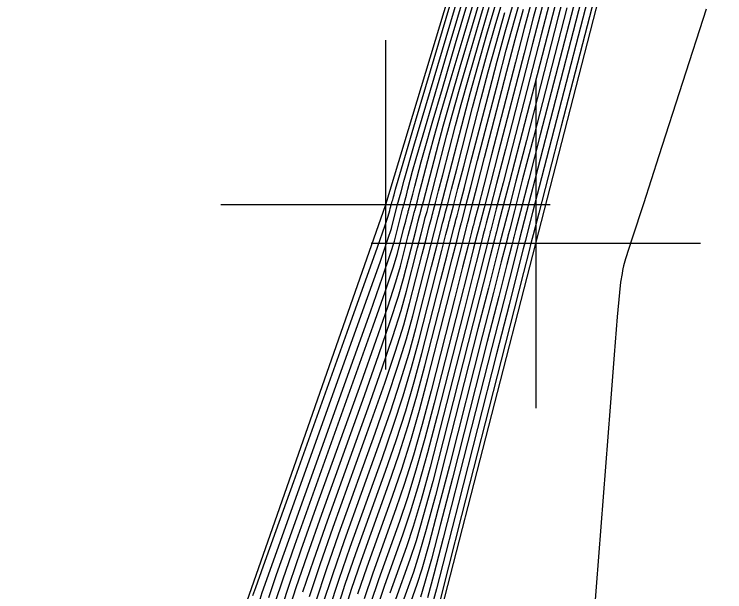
# Model space of a CAD drawing. Extents: x 1724534 to 1727318, y 657156 to 660047.
# Drawn here: x 1725515.77 to 1725524.41, y 659398.11 to 659405.12 of the extents above; entities that cross this region are included whole.
import ezdxf

# ---------------------------------------------------------------- set-up
doc = ezdxf.new("R2010")
doc.units = 0
for name, color, linetype in [('SURVEY - CONTOURS - Index with Text', 7, 'Continuous'), ('SURVEY - CONTOURS - Intermediate with optional Text', 7, 'Continuous'), ('SURVEY - DTM - Breaklines', 7, 'Continuous'), ('SURVEY - DTM - Breaklines - Points - Locators', 7, 'Continuous'), ('SURVEY - NON-TRANSPORTATION - Features', 7, 'Continuous'), ('SURVEY - NON-TRANSPORTATION - Features - Points - Locators', 7, 'Continuous')]:
    doc.layers.add(name, color=color, linetype=linetype)

msp = doc.modelspace()

# ---------------------------------------------------------------- linework, layer by layer
at = {"layer": 'SURVEY - CONTOURS - Index with Text'}
for points in [[(1725519.0257, 659397.9158), (1725519.123, 659398.211), (1725519.2631, 659398.6157), (1725519.4458, 659399.1299), (1725519.9899, 659400.6468), (1725520.1728, 659401.162), (1725520.3137, 659401.5699), (1725520.4124, 659401.8704), (1725520.4691, 659402.0636), (1725520.5639, 659402.4356), (1725520.595, 659402.5577), (1725520.6173, 659402.645), (1725520.6307, 659402.6976), (1725520.6352, 659402.7153), (1725520.6354, 659402.7164), (1725520.6359, 659402.7181), (1725520.6372, 659402.7225), (1725520.6393, 659402.7296), (1725520.6422, 659402.7393), (1725520.651, 659402.7689), (1725520.6584, 659402.796), (1725520.6739, 659402.8549), (1725520.6975, 659402.9458), (1725520.7293, 659403.0685), (1725520.8249, 659403.4384), (1725520.8778, 659403.6323), (1725520.9649, 659403.9366), (1725521.0862, 659404.3513), (1725521.2416, 659404.8765), (1725521.7015, 659406.4241)], [(1725522.908, 659405.6429), (1725522.4222, 659403.7633), (1725522.2627, 659403.1465), (1725522.1488, 659402.7058), (1725522.0804, 659402.4412), (1725522.0575, 659402.3527), (1725522.0572, 659402.3516), (1725522.057, 659402.351), (1725522.0568, 659402.35), (1725522.0564, 659402.3486), (1725522.0559, 659402.3468), (1725522.0546, 659402.3417), (1725522.0316, 659402.2515), (1725521.9636, 659401.9847), (1725521.8506, 659401.5413), (1725521.6926, 659400.9214), (1725521.2112, 659399.0329), (1725521.0525, 659398.411), (1725520.9373, 659397.9618)], [(1725522.5206, 659405.6048), (1725522.3872, 659405.0918), (1725521.9989, 659403.5896), (1725521.8714, 659403.0963), (1725521.7801, 659402.7431), (1725521.7249, 659402.5299), (1725521.7059, 659402.4568), (1725521.7034, 659402.4485), (1725521.7026, 659402.4456), (1725521.7019, 659402.4431), (1725521.7013, 659402.441), (1725521.7008, 659402.4392), (1725521.6998, 659402.4351), (1725521.6814, 659402.363), (1725521.627, 659402.1498), (1725521.5367, 659401.7954), (1725521.4104, 659401.3), (1725521.0257, 659399.7905), (1725520.8925, 659399.2758), (1725520.7814, 659398.8638), (1725520.6924, 659398.5544), (1725520.6256, 659398.3476), (1725520.477, 659397.9331)], [(1725519.5224, 659397.9461), (1725519.6454, 659398.3192), (1725519.7895, 659398.731), (1725520.2018, 659399.8804), (1725520.346, 659400.2928), (1725520.4696, 659400.6679), (1725520.5725, 659401.0055), (1725520.6546, 659401.3059), (1725520.8461, 659402.057), (1725520.9089, 659402.3036), (1725520.9539, 659402.4799), (1725520.9809, 659402.586), (1725520.9901, 659402.6219), (1725520.9906, 659402.624), (1725520.9911, 659402.6257), (1725520.9921, 659402.6293), (1725520.9938, 659402.6349), (1725520.996, 659402.6424), (1725521.0026, 659402.6649), (1725521.0139, 659402.7073), (1725521.0426, 659402.8176), (1725521.0888, 659402.996), (1725521.1525, 659403.2422), (1725521.3457, 659403.9895), (1725521.4254, 659404.2898), (1725521.5198, 659404.6301), (1725521.6288, 659405.0105), (1725521.7524, 659405.431)], [(1725522.0746, 659405.3237), (1725521.973, 659404.9473), (1725521.8664, 659404.5407), (1725521.5757, 659403.4159), (1725521.4801, 659403.0461), (1725521.4113, 659402.7804), (1725521.3694, 659402.6186), (1725521.3543, 659402.5608), (1725521.3497, 659402.5454), (1725521.3482, 659402.5403), (1725521.347, 659402.5362), (1725521.3462, 659402.5333), (1725521.3457, 659402.5316), (1725521.3449, 659402.5285), (1725521.3311, 659402.4745), (1725521.2905, 659402.3149), (1725521.2228, 659402.0495), (1725521.1282, 659401.6785), (1725520.8401, 659400.5482), (1725520.7325, 659400.1407), (1725520.6255, 659399.7658), (1725520.5192, 659399.4236), (1725520.4137, 659399.114), (1725520.1332, 659398.332), (1725520.0278, 659398.0227)]]:
    msp.add_lwpolyline(points, dxfattribs=at)
at = {"layer": 'SURVEY - CONTOURS - Intermediate with optional Text'}
for points in [[(1725515.9182, 659390.0122), (1725516.7806, 659392.3941), (1725517.0321, 659393.0985), (1725517.0699, 659393.2113), (1725517.0922, 659393.2994), (1725517.1293, 659393.411), (1725517.376, 659394.1053), (1725518.4311, 659397.0354), (1725518.5842, 659397.4651), (1725518.6805, 659397.7404), (1725518.7201, 659397.8615), (1725518.7498, 659397.9784), (1725518.7888, 659398.0982), (1725518.8834, 659398.37), (1725519.2395, 659399.3692), (1725520.0689, 659401.6836), (1725520.2202, 659402.1111), (1725520.3164, 659402.3893), (1725520.3577, 659402.5182), (1725520.43, 659402.7975), (1725520.4754, 659402.9643), (1725520.5124, 659403.1077), (1725520.632, 659403.5205), (1725521.7635, 659407.3341)], [(1725519.1047, 659397.855), (1725519.2029, 659398.1581), (1725519.3395, 659398.5564), (1725519.5145, 659399.0501), (1725520.0322, 659400.4936), (1725520.2075, 659400.9882), (1725520.3449, 659401.3895), (1725520.4444, 659401.6974), (1725520.5062, 659401.912), (1725520.6578, 659402.5069), (1725520.6846, 659402.612), (1725520.7007, 659402.6753), (1725520.707, 659402.6996), (1725520.7082, 659402.7039), (1725520.7102, 659402.7106), (1725520.713, 659402.7199), (1725520.7295, 659402.7782), (1725520.7476, 659402.8475), (1725520.7758, 659402.9558), (1725520.9291, 659403.5486), (1725520.9873, 659403.7638), (1725521.0759, 659404.0753), (1725521.1947, 659404.4832), (1725521.3437, 659404.9874), (1725521.9303, 659406.9637)], [(1725519.4426, 659397.9991), (1725519.5689, 659398.3785), (1725519.7207, 659398.8107), (1725520.1594, 659400.0337), (1725520.3114, 659400.4667), (1725520.4384, 659400.8483), (1725520.5404, 659401.1785), (1725520.6175, 659401.4574), (1725520.9252, 659402.6618), (1725521.0679, 659403.2075), (1725521.2415, 659403.8793), (1725521.3159, 659404.1583), (1725521.4088, 659404.4914), (1725521.5202, 659404.8787), (1725522.1513, 659407.01)], [(1725518.6761, 659398.0612), (1725518.7098, 659398.1591), (1725518.8035, 659398.423), (1725518.9572, 659398.8529), (1725519.1708, 659399.449), (1725519.8203, 659401.26), (1725520.189, 659402.2915), (1725520.2844, 659402.5623), (1725520.3206, 659402.6697), (1725520.3381, 659402.7384), (1725520.3439, 659402.761), (1725520.3505, 659402.7868), (1725520.3513, 659402.7901), (1725520.3513, 659402.7903), (1725520.3519, 659402.792), (1725520.3533, 659402.797), (1725520.3592, 659402.8169), (1725520.3697, 659402.8522), (1725520.374, 659402.8669), (1725520.3789, 659402.8848), (1725520.3845, 659402.9056), (1725520.3907, 659402.9296), (1725520.4083, 659402.9975), (1725520.4398, 659403.1063), (1725520.521, 659403.3818), (1725520.6521, 659403.824), (1725520.8329, 659404.4329), (1725521.5621, 659406.8866)], [(1725519.2828, 659398.1051), (1725519.416, 659398.4971), (1725519.5833, 659398.9703), (1725520.0746, 659400.3403), (1725520.2421, 659400.8143), (1725520.3761, 659401.2091), (1725520.4764, 659401.5245), (1725520.5433, 659401.7605), (1725520.6768, 659402.2842), (1725520.7206, 659402.4561), (1725520.7519, 659402.579), (1725520.7708, 659402.653), (1725520.7771, 659402.678), (1725520.7775, 659402.6794), (1725520.778, 659402.6811), (1725520.7792, 659402.6852), (1725520.7811, 659402.6917), (1725520.7837, 659402.7005), (1725520.7917, 659402.7273), (1725520.8006, 659402.7605), (1725520.8214, 659402.84), (1725520.854, 659402.9658), (1725520.8986, 659403.138), (1725521.0332, 659403.6588), (1725521.0969, 659403.8953), (1725521.1869, 659404.214), (1725521.3032, 659404.615), (1725521.4459, 659405.0983), (1725521.8615, 659406.4967)], [(1725518.8678, 659398.0374), (1725518.9633, 659398.317), (1725519.1101, 659398.7343), (1725520.1036, 659401.5097), (1725520.2513, 659401.9307), (1725520.3484, 659402.2163), (1725520.3948, 659402.3666), (1725520.4934, 659402.7533), (1725520.4939, 659402.755), (1725520.4953, 659402.7597), (1725520.4976, 659402.7674), (1725520.5007, 659402.7781), (1725520.5104, 659402.8105), (1725520.5162, 659402.8315), (1725520.5264, 659402.8698), (1725520.541, 659402.9257), (1725520.56, 659402.999), (1725520.6166, 659403.2179), (1725520.6588, 659403.3693), (1725520.743, 659403.6592), (1725520.8691, 659404.0877), (1725521.0372, 659404.6547), (1725521.5415, 659406.3514)], [(1725518.9467, 659397.9766), (1725519.0432, 659398.264), (1725519.1866, 659398.675), (1725520.1382, 659401.3359), (1725520.2825, 659401.7503), (1725520.3804, 659402.0434), (1725520.4319, 659402.2151), (1725520.5074, 659402.5113), (1725520.5322, 659402.6085), (1725520.5499, 659402.678), (1725520.5606, 659402.7199), (1725520.5642, 659402.734), (1725520.5644, 659402.7348), (1725520.5649, 659402.7366), (1725520.5663, 659402.7411), (1725520.5685, 659402.7485), (1725520.5715, 659402.7587), (1725520.5807, 659402.7897), (1725520.5873, 659402.8137), (1725520.6001, 659402.8624), (1725520.6193, 659402.9357), (1725520.6447, 659403.0338), (1725520.7207, 659403.3282), (1725520.7683, 659403.5008), (1725520.8539, 659403.7979), (1725520.9776, 659404.2195), (1725521.1394, 659404.7656), (1725521.6215, 659406.3878)], [(1725522.8491, 659405.9993), (1725522.1062, 659403.1264), (1725522.0013, 659402.7207), (1725521.9169, 659402.3943), (1725521.9157, 659402.3903), (1725521.9152, 659402.3888), (1725521.9148, 659402.3872), (1725521.9144, 659402.3855), (1725521.9139, 659402.3838), (1725521.9127, 659402.3791), (1725521.8915, 659402.2961), (1725521.829, 659402.0507), (1725521.7251, 659401.643), (1725521.5797, 659401.0728), (1725520.9885, 659398.7569), (1725520.8749, 659398.3226), (1725520.7964, 659398.0328)], [(1725522.1856, 659405.4624), (1725522.0825, 659405.0788), (1725521.9706, 659404.6509), (1725521.6604, 659403.4506), (1725521.5584, 659403.0562), (1725521.4851, 659402.7729), (1725521.4405, 659402.6008), (1725521.4246, 659402.54), (1725521.4205, 659402.5261), (1725521.4191, 659402.5213), (1725521.418, 659402.5176), (1725521.4172, 659402.5149), (1725521.4167, 659402.5131), (1725521.4159, 659402.5098), (1725521.4012, 659402.4522), (1725521.3578, 659402.2818), (1725521.2856, 659401.9987), (1725521.1847, 659401.6028), (1725520.8773, 659400.3967), (1725520.7645, 659399.9677), (1725520.6567, 659399.5854), (1725520.5539, 659399.2498), (1725520.4561, 659398.9607), (1725520.202, 659398.2523), (1725520.1043, 659397.9634)], [(1725522.4111, 659405.4733), (1725522.2831, 659404.9816), (1725521.9143, 659403.5549), (1725521.7932, 659403.0863), (1725521.7063, 659402.7505), (1725521.6538, 659402.5476), (1725521.6356, 659402.4776), (1725521.6327, 659402.4679), (1725521.6317, 659402.4645), (1725521.6309, 659402.4617), (1725521.6298, 659402.4577), (1725521.6288, 659402.4538), (1725521.6113, 659402.3853), (1725521.5597, 659402.1828), (1725521.4739, 659401.8462), (1725521.354, 659401.3757), (1725520.9886, 659399.9421), (1725520.8605, 659399.4488), (1725520.7502, 659399.0442), (1725520.6578, 659398.7282), (1725520.5832, 659398.5009), (1725520.4082, 659398.0129)], [(1725522.8038, 659405.5327), (1725522.3375, 659403.7286), (1725522.1845, 659403.1364), (1725522.0751, 659402.7132), (1725522.0093, 659402.4589), (1725521.9872, 659402.3735), (1725521.9864, 659402.371), (1725521.9861, 659402.3699), (1725521.9858, 659402.3686), (1725521.9854, 659402.3671), (1725521.9849, 659402.3653), (1725521.9837, 659402.3604), (1725521.9616, 659402.2738), (1725521.8963, 659402.0177), (1725521.7878, 659401.5922), (1725521.6362, 659400.9971), (1725521.1741, 659399.1844), (1725521.0205, 659398.584), (1725520.9061, 659398.1422), (1725520.831, 659397.859)], [(1725519.7621, 659397.7872), (1725519.8748, 659398.1413), (1725519.9957, 659398.4916), (1725520.3289, 659399.4206), (1725520.45, 659399.7713), (1725520.5631, 659400.1266), (1725520.6685, 659400.4866), (1725520.7659, 659400.8513), (1725521.0154, 659401.8299), (1725521.0973, 659402.1511), (1725521.1558, 659402.3809), (1725521.1911, 659402.5191), (1725521.203, 659402.5659), (1725521.2036, 659402.5686), (1725521.2041, 659402.5703), (1725521.205, 659402.5735), (1725521.2082, 659402.5842), (1725521.2136, 659402.6024), (1725521.2272, 659402.6541), (1725521.2639, 659402.7953), (1725521.3236, 659403.0261), (1725521.4064, 659403.3464), (1725521.6581, 659404.3202), (1725521.754, 659404.6843), (1725521.8527, 659405.0462), (1725521.9543, 659405.4061)], [(1725522.3015, 659405.3418), (1725522.1789, 659404.8713), (1725521.8297, 659403.5201), (1725521.7149, 659403.0762), (1725521.6326, 659402.758), (1725521.5652, 659402.4984), (1725521.562, 659402.4873), (1725521.5608, 659402.4835), (1725521.5599, 659402.4803), (1725521.5592, 659402.4779), (1725521.5578, 659402.4725), (1725521.5413, 659402.4076), (1725521.4924, 659402.2158), (1725521.4112, 659401.8971), (1725521.2976, 659401.4514), (1725520.9515, 659400.0936), (1725520.8285, 659399.6218), (1725520.719, 659399.2246), (1725520.6232, 659398.9021), (1725520.5409, 659398.6542), (1725520.3395, 659398.0927)], [(1725522.5955, 659405.3122), (1725522.1682, 659403.6591), (1725522.0279, 659403.1164), (1725521.9276, 659402.7282), (1725521.8671, 659402.4944), (1725521.8466, 659402.4151), (1725521.8449, 659402.4097), (1725521.8444, 659402.4077), (1725521.8438, 659402.4058), (1725521.8433, 659402.404), (1725521.8429, 659402.4023), (1725521.8417, 659402.3977), (1725521.8215, 659402.3184), (1725521.7617, 659402.0837), (1725521.6623, 659401.6938), (1725521.5233, 659401.1485), (1725521.0999, 659399.4875), (1725520.9565, 659398.9299), (1725520.8438, 659398.503), (1725520.7617, 659398.2067), (1725520.7104, 659398.0411)], [(1725519.3627, 659398.0521), (1725519.4925, 659398.4378), (1725519.652, 659398.8905), (1725520.117, 659400.187), (1725520.2768, 659400.6405), (1725520.4072, 659401.0287), (1725520.5084, 659401.3515), (1725520.5804, 659401.609), (1725520.7332, 659402.2085), (1725520.7833, 659402.4052), (1725520.8192, 659402.546), (1725520.8408, 659402.6307), (1725520.8481, 659402.6593), (1725520.8485, 659402.6609), (1725520.849, 659402.6627), (1725520.8502, 659402.6666), (1725520.852, 659402.6728), (1725520.8545, 659402.6812), (1725520.862, 659402.7065), (1725520.8717, 659402.7428), (1725520.8951, 659402.8326), (1725520.9323, 659402.9759), (1725520.9832, 659403.1727), (1725521.1374, 659403.7691), (1725521.2064, 659404.0268), (1725521.2978, 659404.3527), (1725521.4117, 659404.7469), (1725521.5481, 659405.2092)], [(1725519.6822, 659397.8402), (1725519.7984, 659398.2006), (1725519.927, 659398.5714), (1725520.2866, 659399.5739), (1725520.4153, 659399.9451), (1725520.532, 659400.307), (1725520.6365, 659400.6596), (1725520.7288, 659401.0028), (1725520.9589, 659401.9056), (1725521.0345, 659402.202), (1725521.0885, 659402.4139), (1725521.121, 659402.5414), (1725521.132, 659402.5846), (1725521.1326, 659402.587), (1725521.1331, 659402.5888), (1725521.1341, 659402.5921), (1725521.1355, 659402.597), (1725521.1375, 659402.6036), (1725521.1433, 659402.6232), (1725521.1561, 659402.6718), (1725521.1901, 659402.8027), (1725521.2453, 659403.016), (1725521.3218, 659403.3117), (1725521.554, 659404.21), (1725521.6444, 659404.5528), (1725521.7417, 659404.9075), (1725521.8458, 659405.2742)], [(1725522.192, 659405.2103), (1725522.0747, 659404.7611), (1725521.745, 659403.4854), (1725521.6366, 659403.0662), (1725521.5588, 659402.7654), (1725521.5116, 659402.5831), (1725521.4949, 659402.5192), (1725521.4912, 659402.5067), (1725521.4899, 659402.5024), (1725521.4889, 659402.499), (1725521.4882, 659402.4964), (1725521.4877, 659402.4947), (1725521.4869, 659402.4912), (1725521.4712, 659402.4299), (1725521.4251, 659402.2488), (1725521.3484, 659401.9479), (1725521.2411, 659401.5271), (1725520.9144, 659400.2452), (1725520.7965, 659399.7948), (1725520.6879, 659399.405), (1725520.5885, 659399.0759), (1725520.4985, 659398.8075), (1725520.2707, 659398.1725), (1725520.1807, 659397.9041)], [(1725522.4914, 659405.202), (1725522.0836, 659403.6243), (1725521.9497, 659403.1063), (1725521.8538, 659402.7356), (1725521.796, 659402.5121), (1725521.7735, 659402.4267), (1725521.7729, 659402.4245), (1725521.7723, 659402.4225), (1725521.7718, 659402.4207), (1725521.7514, 659402.3407), (1725521.6944, 659402.1168), (1725521.5995, 659401.7446), (1725521.4669, 659401.2242), (1725521.0628, 659399.639), (1725520.9245, 659399.1029), (1725520.8126, 659398.6834), (1725520.7271, 659398.3805), (1725520.668, 659398.1943), (1725520.5457, 659397.8533)], [(1725519.6023, 659397.8931), (1725519.7219, 659398.2599), (1725519.8582, 659398.6512), (1725520.2442, 659399.7272), (1725520.3807, 659400.119), (1725520.5008, 659400.4874), (1725520.6045, 659400.8326), (1725520.6917, 659401.1544), (1725520.9025, 659401.9813), (1725520.9717, 659402.2528), (1725521.0212, 659402.4469), (1725521.051, 659402.5637), (1725521.061, 659402.6032), (1725521.0616, 659402.6055), (1725521.0621, 659402.6072), (1725521.0631, 659402.6107), (1725521.0646, 659402.616), (1725521.0667, 659402.623), (1725521.073, 659402.6441), (1725521.085, 659402.6895), (1725521.1164, 659402.8102), (1725521.1671, 659403.006), (1725521.2372, 659403.277), (1725521.4498, 659404.0998), (1725521.5349, 659404.4213), (1725521.6308, 659404.7688), (1725521.7373, 659405.1424)], [(1725519.9513, 659398.082), (1725520.0645, 659398.4118), (1725520.3713, 659399.2673), (1725520.4846, 659399.5974), (1725520.5943, 659399.9462), (1725520.7005, 659400.3137), (1725520.803, 659400.6998), (1725521.0718, 659401.7542), (1725521.2611, 659402.4968), (1725521.2739, 659402.5472), (1725521.2751, 659402.5518), (1725521.276, 659402.5548), (1725521.2773, 659402.5592), (1725521.279, 659402.5648), (1725521.2839, 659402.5816), (1725521.2983, 659402.6363), (1725521.3376, 659402.7878), (1725521.4019, 659403.0361), (1725521.4911, 659403.3812), (1725521.7623, 659404.4304), (1725521.8635, 659404.8158), (1725521.9637, 659405.185)], [(1725524.1836, 659405.1827), (1725523.6092, 659403.4027), (1725523.4207, 659402.8186), (1725523.286, 659402.4014), (1725523.2052, 659402.1511), (1725523.1783, 659402.0676), (1725523.1783, 659402.0674), (1725523.1782, 659402.0663), (1725523.1781, 659402.065), (1725523.178, 659402.0633), (1725523.1776, 659402.058), (1725523.1765, 659402.0513), (1725523.169, 659402.0093), (1725523.1624, 659401.9741), (1725523.1427, 659401.8674), (1725523.1293, 659401.7427), (1725523.1039, 659401.4487), (1725523.0666, 659400.9855), (1725523.0174, 659400.3529), (1725522.8201, 659397.8038)]]:
    msp.add_lwpolyline(points, dxfattribs=at)
at = {"layer": 'SURVEY - DTM - Breaklines'}
msp.add_lwpolyline([(1725548.52, 659521.481), (1725540.965, 659497.216), (1725536.847, 659481.64), (1725536.065, 659476.4), (1725532.186, 659451.331), (1725527.526, 659426.779), (1725520.287, 659402.807), (1725512.005, 659379.174), (1725506.044, 659356.068), (1725503.268, 659330.772), (1725496.158, 659306.737), (1725491.301, 659280.213), (1725484.669, 659256.065), (1725478.26, 659232.056), (1725472.366, 659207.66), (1725466.542, 659183.359), (1725459.12, 659159.228), (1725454.379, 659134.473), (1725448.668, 659109.979), (1725442.764, 659085.69), (1725436.263, 659061.294), (1725431.444, 659036.269), (1725428.274, 659013.717), (1725429.417, 659007.151)], dxfattribs=at)
at = {"layer": 'SURVEY - DTM - Breaklines - Points - Locators'}
for p, q in [((1725520.287, 659404.807), (1725520.287, 659400.807)), ((1725522.287, 659402.807), (1725518.287, 659402.807))]:
    msp.add_line(p, q, dxfattribs=at)
at = {"layer": 'SURVEY - NON-TRANSPORTATION - Features'}
msp.add_lwpolyline([(1725478.626, 659231.962), (1725484.871, 659256.014), (1725491.647, 659280.125), (1725496.324, 659306.695), (1725504.184, 659330.541), (1725509.657, 659355.134), (1725515.881, 659378.125), (1725522.114, 659402.336), (1725528.356, 659426.565), (1725533.162, 659451.14), (1725540.618, 659474.976), (1725541.895, 659480.465), (1725545.325, 659497.45), (1725552.4, 659520.505), (1725557.595, 659544.875), (1725563.899, 659569.033), (1725569.664, 659593.303), (1725577.056, 659617.422)], dxfattribs=at)
at = {"layer": 'SURVEY - NON-TRANSPORTATION - Features - Points - Locators'}
for p, q in [((1725522.114, 659404.336), (1725522.114, 659400.336)), ((1725524.114, 659402.336), (1725520.114, 659402.336))]:
    msp.add_line(p, q, dxfattribs=at)

doc.saveas('drawing.dxf')
